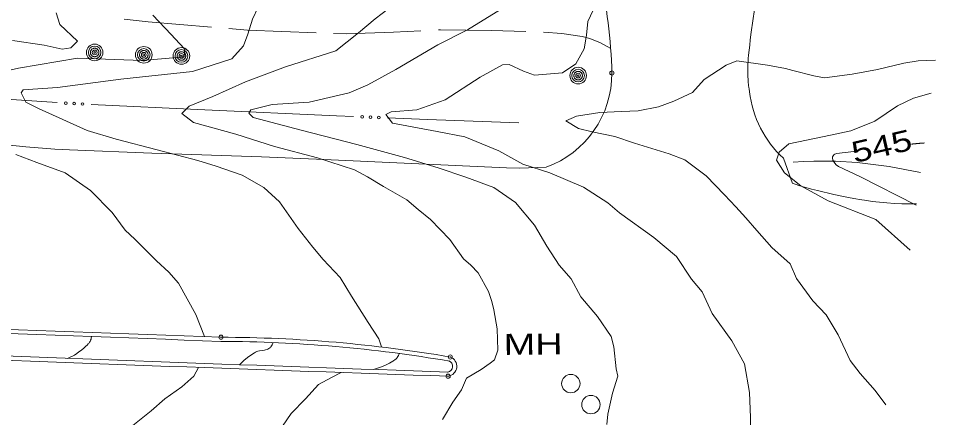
# Model space of a CAD drawing. Extents: x 2361284 to 2366480, y 6976556 to 6985346.
# Drawn here: x 2365590.5 to 2365800.4, y 6980519.3 to 6980610.5 of the extents above; entities that cross this region are included whole.
import ezdxf
from ezdxf.enums import TextEntityAlignment as Align

# ---------------------------------------------------------------- set-up
doc = ezdxf.new("R2010")
doc.units = 0
doc.header["$LTSCALE"] = 1.9
doc.header["$PDMODE"] = 32
doc.header["$PDSIZE"] = 0.95
for name, color, linetype, lineweight in [('12', 7, 'Continuous', 13), ('13', 7, 'Continuous', 13), ('15', 7, 'Continuous', 13), ('21', 7, 'Continuous', 13), ('3', 7, 'Continuous', 13), ('4', 7, 'Continuous', 13)]:
    doc.layers.add(name, color=color, linetype=linetype, lineweight=lineweight)

msp = doc.modelspace()

# ---------------------------------------------------------------- linework, layer by layer
at = {"layer": '12'}
for points in [[(2365675.343, 6980612.881), (2365672.195, 6980610.411), (2365668.325, 6980607.205), (2365663.174, 6980603.135), (2365651.658, 6980599.446), (2365642.47, 6980596.037), (2365635.062, 6980592.657), (2365629.633, 6980590.475), (2365627.938, 6980588.739), (2365630.599, 6980586.704), (2365640.284, 6980584.066), (2365649.172, 6980581.23), (2365658.947, 6980578.644), (2365667.433, 6980575.934), (2365670.429, 6980574.262), (2365674.04, 6980572.126), (2365679.429, 6980569.037), (2365682, 6980566.852), (2365684.852, 6980564.529), (2365689.226, 6980559.97), (2365692.328, 6980555.549), (2365694.021, 6980554.135), (2365695.72, 6980552.321), (2365698.09, 6980548.114), (2365698.812, 6980545.781), (2365699.31, 6980543.885), (2365700.061, 6980539.552), (2365700.238, 6980534.644), (2365699.429, 6980532.456), (2365698.476, 6980531.686), (2365696.409, 6980530.246), (2365693.057, 6980528.254), (2365691.872, 6980525.603), (2365689.929, 6980522.775), (2365687.537, 6980518.802)], [(2365797.822, 6980582.044), (2365797.645, 6980582.031), (2365797.557, 6980582.025), (2365797.425, 6980582.015), (2365797.292, 6980582.005), (2365797.226, 6980582), (2365797.094, 6980581.99), (2365797.028, 6980581.985), (2365796.929, 6980581.977), (2365796.797, 6980581.966), (2365796.73, 6980581.96), (2365796.631, 6980581.952), (2365796.483, 6980581.939), (2365796.351, 6980581.927), (2365796.285, 6980581.921), (2365796.186, 6980581.912), (2365796.037, 6980581.898), (2365795.889, 6980581.884), (2365795.815, 6980581.876), (2365795.683, 6980581.863), (2365795.617, 6980581.856), (2365795.518, 6980581.846), (2365795.419, 6980581.835), (2365795.37, 6980581.83), (2365795.271, 6980581.819), (2365795.222, 6980581.813), (2365795.147, 6980581.805), (2365795.049, 6980581.793), (2365794.999, 6980581.787), (2365794.925, 6980581.778), (2365794.814, 6980581.765)], [(2365781.649, 6980580.081), (2365777.673, 6980579.643), (2365777.296, 6980579.49), (2365777.075, 6980579.303), (2365776.791, 6980578.875), (2365776.749, 6980578.64), (2365776.856, 6980578.104), (2365777.042, 6980577.73), (2365777.6, 6980577.044), (2365778.102, 6980576.677), (2365783.014, 6980574.363), (2365795.907, 6980567.785)]]:
    msp.add_lwpolyline(points, dxfattribs=at)
at = {"layer": '13'}
for points in [[(2365722.647, 6980613.71), (2365720.834, 6980609.843), (2365720.474, 6980606.7), (2365719.954, 6980603.535), (2365718.046, 6980600.137), (2365715.004, 6980598.077), (2365708.619, 6980597.546), (2365706.123, 6980598.434), (2365702.84, 6980599.986), (2365701.248, 6980599.877), (2365696.174, 6980597.098), (2365688.192, 6980591.932), (2365681.663, 6980589.65), (2365675.818, 6980589.194), (2365674.584, 6980588.582), (2365676.143, 6980586.547), (2365686.34, 6980584.694), (2365692.633, 6980583.424), (2365700.464, 6980580.278), (2365705.914, 6980577.161), (2365712.131, 6980575.249), (2365719.784, 6980571.911), (2365725.348, 6980568.384), (2365728.06, 6980566.08), (2365735.903, 6980560.464), (2365741.106, 6980556.073), (2365744.515, 6980550.925), (2365746.953, 6980548.019), (2365749.22, 6980543.07), (2365753.74, 6980536.773), (2365756.66, 6980531.569), (2365757.762, 6980525.029), (2365758.017, 6980519.252), (2365757.952, 6980515.572)], [(2365621.345, 6980611.257), (2365625.516, 6980606.838), (2365627.416, 6980604.766), (2365628.639, 6980603.477), (2365628.476, 6980601.695), (2365618.913, 6980600.875), (2365604.096, 6980601.454), (2365590.558, 6980599.175), (2365580.059, 6980596.794)], [(2365599.208, 6980611.797), (2365600.033, 6980609.134), (2365604.07, 6980605.314), (2365602.574, 6980603.799), (2365600.534, 6980603.465), (2365596.458, 6980604.391), (2365589.228, 6980605.492)], [(2365645.409, 6980613.066), (2365644.094, 6980610.353), (2365643.047, 6980606.924), (2365642.042, 6980604.255), (2365639.381, 6980601.259), (2365630.408, 6980598.363), (2365613.954, 6980596.596), (2365599.49, 6980594.739), (2365591.676, 6980594.214), (2365591.197, 6980593.498), (2365592.223, 6980591.349), (2365595.165, 6980589.957), (2365606.325, 6980584.923), (2365612.904, 6980582.886), (2365622.307, 6980580.495), (2365631.621, 6980578.064), (2365635.784, 6980576.704), (2365641.723, 6980574.699), (2365646.72, 6980571.887), (2365650.242, 6980568.61), (2365654.56, 6980562.451), (2365657.89, 6980558.252), (2365660.268, 6980555.395), (2365664.177, 6980551.292), (2365666.777, 6980547.036), (2365670.595, 6980541.022), (2365672.962, 6980537.255), (2365673.579, 6980535.4)], [(2365701.801, 6980613.192), (2365693.31, 6980607.902), (2365686.462, 6980604.477), (2365676.896, 6980598.846), (2365670.508, 6980595.344), (2365666.174, 6980593.53), (2365657.046, 6980591.356), (2365648.59, 6980590.855), (2365643.722, 6980589.599), (2365643.279, 6980588.825), (2365644.269, 6980587.834), (2365655.257, 6980584.938), (2365667.928, 6980581.679), (2365678.898, 6980578.724), (2365686.59, 6980576.356), (2365692.93, 6980574.256), (2365699.284, 6980571.866), (2365704.266, 6980568.464), (2365708.615, 6980563.255), (2365711.451, 6980558.481), (2365714.212, 6980554.136), (2365717.013, 6980550.994), (2365719.222, 6980546.875), (2365722.986, 6980542.34), (2365726.119, 6980537.8), (2365726.752, 6980535.426), (2365727.279, 6980530.44), (2365727.646, 6980528.703), (2365726.412, 6980524.821), (2365725.337, 6980520.082), (2365725.18, 6980517.67)], [(2365800.352, 6980600.95), (2365796.383, 6980600.812), (2365793.098, 6980600.301), (2365787.053, 6980598.813), (2365781.241, 6980597.787), (2365774.919, 6980596.907), (2365772.474, 6980597.393), (2365767.663, 6980598.578), (2365766.038, 6980599.083), (2365761.882, 6980599.824), (2365754.871, 6980600.817), (2365752.401, 6980599.814), (2365747.421, 6980596.565), (2365744.72, 6980593.549), (2365740.498, 6980591.589), (2365736.949, 6980590.325), (2365732.299, 6980589.361), (2365728.5, 6980589.205), (2365723.522, 6980589.038), (2365718.23, 6980588.137), (2365715.789, 6980587.094), (2365718.687, 6980585.341), (2365721.794, 6980584.561), (2365726.964, 6980583.55), (2365731.469, 6980582.003), (2365739.432, 6980579.579), (2365742.976, 6980578.203), (2365747.891, 6980574.499), (2365752.092, 6980570.178), (2365754.628, 6980567.462), (2365756.912, 6980564.964), (2365759.46, 6980562.058), (2365762.878, 6980558.15), (2365767.053, 6980554.399), (2365768.535, 6980551.074), (2365772.253, 6980545.969), (2365775.344, 6980542.718), (2365778.038, 6980538.184), (2365780.764, 6980532.308), (2365783.102, 6980529.32), (2365786.49, 6980525.432), (2365788.991, 6980522.167)], [(2365799.343, 6980593.439), (2365795.274, 6980592.26), (2365791.611, 6980590.525), (2365786.434, 6980587.046), (2365780.985, 6980584.804), (2365774.826, 6980583.535), (2365766.742, 6980581.848), (2365764.55, 6980579.938), (2365763.977, 6980578.123), (2365765.785, 6980575.199), (2365769.533, 6980572.244), (2365775.746, 6980568.803), (2365786.688, 6980564.537), (2365794.534, 6980557.541)], [(2365589.996, 6980579.398), (2365594.784, 6980577.564), (2365601.256, 6980575.204), (2365607.035, 6980571.209), (2365611.973, 6980566.136), (2365614.991, 6980562.144), (2365617.182, 6980560.015), (2365622.169, 6980555.102), (2365624.973, 6980552.508), (2365627.167, 6980549.97), (2365631.136, 6980542.797), (2365633.134, 6980537.776)], [(2365607.293, 6980537.79), (2365607.219, 6980537.411), (2365607.17, 6980537.225), (2365607.071, 6980536.948), (2365606.948, 6980536.694), (2365606.855, 6980536.535), (2365606.642, 6980536.235), (2365606.525, 6980536.094), (2365606.271, 6980535.826), (2365605.998, 6980535.57), (2365605.417, 6980535.072), (2365604.742, 6980534.52), (2365604.403, 6980534.26), (2365603.888, 6980533.894), (2365603.359, 6980533.557), (2365603.087, 6980533.401), (2365602.522, 6980533.114), (2365602.228, 6980532.984), (2365601.769, 6980532.807)], [(2365648.818, 6980536.415), (2365648.679, 6980536.063), (2365648.599, 6980535.893), (2365648.458, 6980535.648), (2365648.287, 6980535.417), (2365648.188, 6980535.309), (2365648.08, 6980535.208), (2365647.85, 6980535.039), (2365647.6, 6980534.907), (2365647.425, 6980534.836), (2365647.059, 6980534.729), (2365646.87, 6980534.689), (2365646.482, 6980534.626), (2365645.702, 6980534.513), (2365645.323, 6980534.434), (2365645.081, 6980534.363), (2365644.963, 6980534.32), (2365644.792, 6980534.244), (2365644.549, 6980534.104), (2365643.491, 6980533.369), (2365642.971, 6980532.985), (2365642.464, 6980532.583), (2365642.216, 6980532.375), (2365641.734, 6980531.938), (2365641.502, 6980531.709), (2365641.165, 6980531.351)], [(2365677.684, 6980533.919), (2365677.551, 6980533.594), (2365677.476, 6980533.436), (2365677.347, 6980533.207), (2365677.193, 6980532.988), (2365677.103, 6980532.884), (2365676.87, 6980532.649), (2365676.708, 6980532.505), (2365676.371, 6980532.246), (2365676.196, 6980532.128), (2365675.835, 6980531.911), (2365675.462, 6980531.714), (2365674.688, 6980531.35), (2365673.812, 6980530.966), (2365673.373, 6980530.791), (2365672.708, 6980530.554), (2365672.256, 6980530.417), (2365672.026, 6980530.355), (2365671.677, 6980530.271)], [(2365631.741, 6980530.731), (2365630.66, 6980528.711), (2365627.902, 6980526.305), (2365624.088, 6980523.578), (2365620.894, 6980520.839), (2365616.767, 6980517.419), (2365612.849, 6980512.972), (2365607.955, 6980508.124), (2365604.214, 6980502.808), (2365600.229, 6980498.05), (2365595.941, 6980493.59), (2365593.268, 6980490.885), (2365589.381, 6980487.387)], [(2365664.403, 6980529.562), (2365662.195, 6980528.391), (2365659.209, 6980526.822), (2365656.21, 6980523.575), (2365652.942, 6980520.193), (2365650.981, 6980517.295)]]:
    msp.add_lwpolyline(points, dxfattribs=at)
at = {"layer": '15'}
for points in [[(2365614.783, 6980610.315), (2365620.269, 6980609.727), (2365634.701, 6980608.524)], [(2365638.685, 6980608.192), (2365642.928, 6980607.842), (2365658.655, 6980607.233)], [(2365662.656, 6980607.081), (2365665.628, 6980606.969), (2365676.375, 6980607.391), (2365682.641, 6980607.701)], [(2365686.64, 6980607.898), (2365687.129, 6980607.922), (2365698.652, 6980607.783), (2365706.635, 6980607.499)], [(2365710.626, 6980607.337), (2365714.859, 6980607.037), (2365719.527, 6980606.361), (2365721.231, 6980605.918), (2365723.671, 6980604.931), (2365726.023, 6980603.663)]]:
    msp.add_lwpolyline(points, dxfattribs=at)
at = {"layer": '21'}
for points in [[(2365599.413, 6980591.288), (2365579.56, 6980592.569), (2365555.98, 6980594.505), (2365539.64, 6980596.42)], [(2365667.177, 6980588.102), (2365663.285, 6980588.265), (2365633.221, 6980589.599), (2365607.238, 6980590.852)], [(2365704.984, 6980586.611), (2365684.134, 6980587.413), (2365675.011, 6980587.786)], [(2365767.762, 6980577.689), (2365770.11, 6980577.841), (2365772.46, 6980577.913), (2365777.43, 6980577.871), (2365782.403, 6980577.578), (2365789.693, 6980576.697), (2365796.915, 6980575.315)]]:
    msp.add_lwpolyline(points, dxfattribs=at)
for centre in [(2365601.403, 6980591.158), (2365603.319, 6980591.036), (2365605.237, 6980590.944), (2365669.171, 6980588.025), (2365671.089, 6980587.947), (2365673.008, 6980587.869)]:
    msp.add_circle(centre, 0.3, dxfattribs=at)
at = {"layer": '3'}
for p, q in [((2365636.893, 6980536.671), (2365636.857, 6980536.672)), ((2365689.007, 6980532.207), (2365689.169, 6980532.163)), ((2365688.875, 6980529.684), (2365688.725, 6980529.678))]:
    msp.add_line(p, q, dxfattribs=at)
for points in [[(2365760.568, 6980622.222), (2365760.063, 6980619.451), (2365759.74, 6980617.602), (2365759.127, 6980613.897), (2365758.922, 6980612.588), (2365758.536, 6980609.968), (2365758.179, 6980607.346), (2365757.957, 6980605.596), (2365757.816, 6980604.429), (2365757.549, 6980602.093), (2365757.475, 6980601.331), (2365757.437, 6980600.821), (2365757.385, 6980599.8), (2365757.372, 6980599.289), (2365757.37, 6980598.265), (2365757.398, 6980597.242), (2365757.434, 6980596.56), (2365757.466, 6980596.106), (2365757.545, 6980595.201), (2365757.61, 6980594.712), (2365757.669, 6980594.389), (2365757.808, 6980593.744)], [(2365572.276, 6980583.459), (2365585.575, 6980581.823), (2365592.234, 6980581.142), (2365598.904, 6980580.625), (2365602.246, 6980580.444), (2365621.077, 6980579.702), (2365646.187, 6980578.851), (2365658.739, 6980578.372), (2365702.211, 6980576.354), (2365705.226, 6980576.316), (2365711.259, 6980576.51)], [(2365765.523, 6980578.557), (2365765.523, 6980578.557), (2365767.648, 6980572.766)], [(2365767.628, 6980572.816), (2365769.062, 6980572.345), (2365770.023, 6980572.051), (2365770.666, 6980571.864), (2365771.961, 6980571.507), (2365773.351, 6980571.147), (2365774.279, 6980570.916), (2365776.135, 6980570.479), (2365777.065, 6980570.271), (2365778.93, 6980569.879), (2365780.804, 6980569.516), (2365782.059, 6980569.291), (2365782.899, 6980569.147), (2365784.587, 6980568.877), (2365785.85, 6980568.698), (2365786.692, 6980568.593), (2365788.376, 6980568.417), (2365789.218, 6980568.345), (2365790.902, 6980568.231), (2365792.586, 6980568.154), (2365793.709, 6980568.121), (2365794.457, 6980568.106), (2365795.954, 6980568.095)]]:
    msp.add_lwpolyline(points, dxfattribs=at)
for centre, radius, start, end in [((2365609.418, 6980594.949), 116.928, 1.50746, 12.82745), ((2365703.548, 6980597.922), 22.758, 289.80774, 0.25819), ((2365781.949, 6980596.454), 24.293, 186.40482, 227.45443), ((2365297.073, 6971917.975), 8625.392, 87.74233, 88.63798), ((2365297.073, 6971917.975), 8626.352, 87.74233, 88.63798), ((2365636.203, 6980223.303), 313.369, 80.26908, 89.87379), ((2365636.203, 6980223.303), 314.329, 80.26908, 89.87379), ((2366445.997, 7002882.033), 22365.168, 267.73343, 268.06001), ((2366445.997, 7002882.034), 22366.128, 267.73343, 268.06001), ((2365688.564, 6980530.976), 1.308, 277.05259, 70.23489), ((2365688.564, 6980530.976), 2.268, 277.05261, 70.23491)]:
    msp.add_arc(centre, radius, start, end, dxfattribs=at)
for p in [(2365726.306, 6980598.025), (2365636.895, 6980537.631), (2365689.331, 6980533.11), (2365688.843, 6980528.725)]:
    msp.add_point(p, dxfattribs=at)
at = {"layer": '4'}
for centre, radius in [((2365608.005, 6980602.731), 1.9), ((2365608.005, 6980602.731), 1.442), ((2365608.005, 6980602.731), 0.539), ((2365608.005, 6980602.731), 0.192), ((2365619.241, 6980602.188), 1.9), ((2365619.241, 6980602.188), 1.442), ((2365627.853, 6980601.93), 1.9), ((2365627.853, 6980601.93), 1.442), ((2365619.241, 6980602.188), 0.539), ((2365619.241, 6980602.188), 0.192), ((2365627.853, 6980601.93), 0.539), ((2365627.853, 6980601.93), 0.192), ((2365718.582, 6980597.431), 1.9), ((2365718.582, 6980597.431), 1.442), ((2365718.582, 6980597.431), 0.539), ((2365718.582, 6980597.431), 0.192), ((2365716.911, 6980527.041), 2.1), ((2365721.497, 6980522.235), 2.1)]:
    msp.add_circle(centre, radius, dxfattribs=at)
for centre, start, end in [((2365608.005, 6980602.731), 174.71552, 185.96556), ((2365608.005, 6980602.731), 163.46611, 174.71615), ((2365608.005, 6980602.731), 152.21535, 163.46538), ((2365608.005, 6980602.731), 140.96646, 152.21649), ((2365608.005, 6980602.731), 129.71376, 140.96379), ((2365608.005, 6980602.731), 118.46406, 129.71409), ((2365608.005, 6980602.731), 107.21593, 118.46597), ((2365608.005, 6980602.731), 95.96582, 107.21585), ((2365608.005, 6980602.731), 84.71553, 95.96557), ((2365608.005, 6980602.731), 73.46552, 84.71555), ((2365608.005, 6980602.731), 62.21535, 73.46538), ((2365608.005, 6980602.731), 50.96397, 62.214), ((2365608.005, 6980602.731), 39.71588, 50.96591), ((2365608.005, 6980602.731), 28.46656, 39.7166), ((2365608.005, 6980602.731), 17.21479, 28.46483), ((2365608.005, 6980602.731), 5.96345, 17.21348), ((2365608.005, 6980602.731), 354.71553, 5.96557), ((2365619.241, 6980602.188), 140.96646, 152.21649), ((2365619.241, 6980602.188), 129.71376, 140.96379), ((2365619.241, 6980602.188), 118.46406, 129.71409), ((2365619.241, 6980602.188), 107.21593, 118.46597), ((2365619.241, 6980602.188), 95.96582, 107.21585), ((2365619.241, 6980602.188), 84.71553, 95.96557), ((2365619.241, 6980602.188), 73.46552, 84.71555), ((2365619.241, 6980602.188), 62.21535, 73.46538), ((2365619.241, 6980602.188), 50.96397, 62.214), ((2365619.241, 6980602.188), 39.71588, 50.96591), ((2365619.241, 6980602.188), 28.46656, 39.7166), ((2365627.853, 6980601.93), 118.46406, 129.71409), ((2365627.853, 6980601.93), 107.21593, 118.46597), ((2365627.853, 6980601.93), 95.96582, 107.21585), ((2365627.853, 6980601.93), 84.71553, 95.96557), ((2365627.853, 6980601.93), 73.46552, 84.71555), ((2365627.853, 6980601.93), 62.21535, 73.46538), ((2365627.853, 6980601.93), 50.96397, 62.214), ((2365608.005, 6980602.731), 185.96287, 197.21291), ((2365608.005, 6980602.731), 197.21479, 208.46483), ((2365608.005, 6980602.731), 208.46822, 219.71826), ((2365608.005, 6980602.731), 219.71376, 230.96379), ((2365608.005, 6980602.731), 230.96397, 242.214), ((2365608.005, 6980602.731), 242.21812, 253.46815), ((2365608.005, 6980602.731), 253.46258, 264.71261), ((2365608.005, 6980602.731), 264.71553, 275.96557), ((2365608.005, 6980602.731), 275.96582, 287.21585), ((2365608.005, 6980602.731), 287.21593, 298.46597), ((2365608.005, 6980602.731), 298.46406, 309.71409), ((2365608.005, 6980602.731), 309.71589, 320.96592), ((2365608.005, 6980602.731), 320.96646, 332.21649), ((2365608.005, 6980602.731), 332.21419, 343.46422), ((2365608.005, 6980602.731), 343.46611, 354.71615), ((2365619.241, 6980602.188), 174.71552, 185.96556), ((2365619.241, 6980602.188), 163.46611, 174.71615), ((2365619.241, 6980602.188), 185.96287, 197.21291), ((2365619.241, 6980602.188), 152.21535, 163.46538), ((2365619.241, 6980602.188), 197.21479, 208.46483), ((2365619.241, 6980602.188), 208.46822, 219.71826), ((2365619.241, 6980602.188), 219.71376, 230.96379), ((2365619.241, 6980602.188), 230.96397, 242.214), ((2365619.241, 6980602.188), 242.21812, 253.46815), ((2365619.241, 6980602.188), 253.46258, 264.71261), ((2365619.241, 6980602.188), 264.71553, 275.96557), ((2365619.241, 6980602.188), 275.96582, 287.21585), ((2365619.241, 6980602.188), 287.21593, 298.46597), ((2365619.241, 6980602.188), 298.46406, 309.71409), ((2365619.241, 6980602.188), 309.71589, 320.96592), ((2365619.241, 6980602.188), 320.96646, 332.21649), ((2365619.241, 6980602.188), 17.21479, 28.46483), ((2365619.241, 6980602.188), 332.21419, 343.46422), ((2365619.241, 6980602.188), 5.96345, 17.21348), ((2365619.241, 6980602.188), 343.46611, 354.71615), ((2365619.241, 6980602.188), 354.71553, 5.96557), ((2365627.853, 6980601.93), 174.71552, 185.96556), ((2365627.853, 6980601.93), 163.46611, 174.71615), ((2365627.853, 6980601.93), 185.96287, 197.21291), ((2365627.853, 6980601.93), 152.21535, 163.46538), ((2365627.853, 6980601.93), 197.21479, 208.46483), ((2365627.853, 6980601.93), 140.96646, 152.21649), ((2365627.853, 6980601.93), 208.46822, 219.71826), ((2365627.853, 6980601.93), 129.71376, 140.96379), ((2365627.853, 6980601.93), 219.71376, 230.96379), ((2365627.853, 6980601.93), 230.96397, 242.214), ((2365627.853, 6980601.93), 242.21812, 253.46815), ((2365627.853, 6980601.93), 253.46258, 264.71261), ((2365627.853, 6980601.93), 264.71553, 275.96557), ((2365627.853, 6980601.93), 275.96582, 287.21585), ((2365627.853, 6980601.93), 287.21593, 298.46597), ((2365627.853, 6980601.93), 298.46406, 309.71409), ((2365627.853, 6980601.93), 39.71588, 50.96591), ((2365627.853, 6980601.93), 309.71589, 320.96592), ((2365627.853, 6980601.93), 28.46656, 39.7166), ((2365627.853, 6980601.93), 320.96646, 332.21649), ((2365627.853, 6980601.93), 17.21479, 28.46483), ((2365627.853, 6980601.93), 332.21419, 343.46422), ((2365627.853, 6980601.93), 5.96345, 17.21348), ((2365627.853, 6980601.93), 343.46611, 354.71615), ((2365627.853, 6980601.93), 354.71553, 5.96557), ((2365718.582, 6980597.431), 174.71552, 185.96556), ((2365718.582, 6980597.431), 163.46611, 174.71615), ((2365718.582, 6980597.431), 185.96287, 197.21291), ((2365718.582, 6980597.431), 152.21535, 163.46538), ((2365718.582, 6980597.431), 197.21479, 208.46483), ((2365718.582, 6980597.431), 140.96646, 152.21649), ((2365718.582, 6980597.431), 208.46822, 219.71826), ((2365718.582, 6980597.431), 129.71376, 140.96379), ((2365718.582, 6980597.431), 219.71376, 230.96379), ((2365718.582, 6980597.431), 118.46406, 129.71409), ((2365718.582, 6980597.431), 230.96397, 242.214), ((2365718.582, 6980597.431), 107.21593, 118.46597), ((2365718.582, 6980597.431), 242.21812, 253.46815), ((2365718.582, 6980597.431), 95.96582, 107.21585), ((2365718.582, 6980597.431), 253.46258, 264.71261), ((2365718.582, 6980597.431), 84.71553, 95.96557), ((2365718.582, 6980597.431), 264.71553, 275.96557), ((2365718.582, 6980597.431), 73.46552, 84.71555), ((2365718.582, 6980597.431), 275.96582, 287.21585), ((2365718.582, 6980597.431), 62.21535, 73.46538), ((2365718.582, 6980597.431), 287.21593, 298.46597), ((2365718.582, 6980597.431), 50.96397, 62.214), ((2365718.582, 6980597.431), 298.46406, 309.71409), ((2365718.582, 6980597.431), 39.71588, 50.96591), ((2365718.582, 6980597.431), 309.71589, 320.96592), ((2365718.582, 6980597.431), 28.46656, 39.7166), ((2365718.582, 6980597.431), 320.96646, 332.21649), ((2365718.582, 6980597.431), 17.21479, 28.46483), ((2365718.582, 6980597.431), 332.21419, 343.46422), ((2365718.582, 6980597.431), 5.96345, 17.21348), ((2365718.582, 6980597.431), 343.46611, 354.71615), ((2365718.582, 6980597.431), 354.71553, 5.96557)]:
    msp.add_arc(centre, 0.973, start, end, dxfattribs=at)

# ---------------------------------------------------------------- texts
at = {"layer": '12', "width": 1.3}
msp.add_text(' 545 ', height=4.8, rotation=12.918, dxfattribs=at).set_placement((2365788.547, 6980578.994), align=Align.CENTER)
at = {"layer": '4', "width": 1.35}
msp.add_text('  MH', height=4.799, rotation=0.545, dxfattribs=at).set_placement((2365696.758, 6980533.551))

doc.saveas('drawing.dxf')
